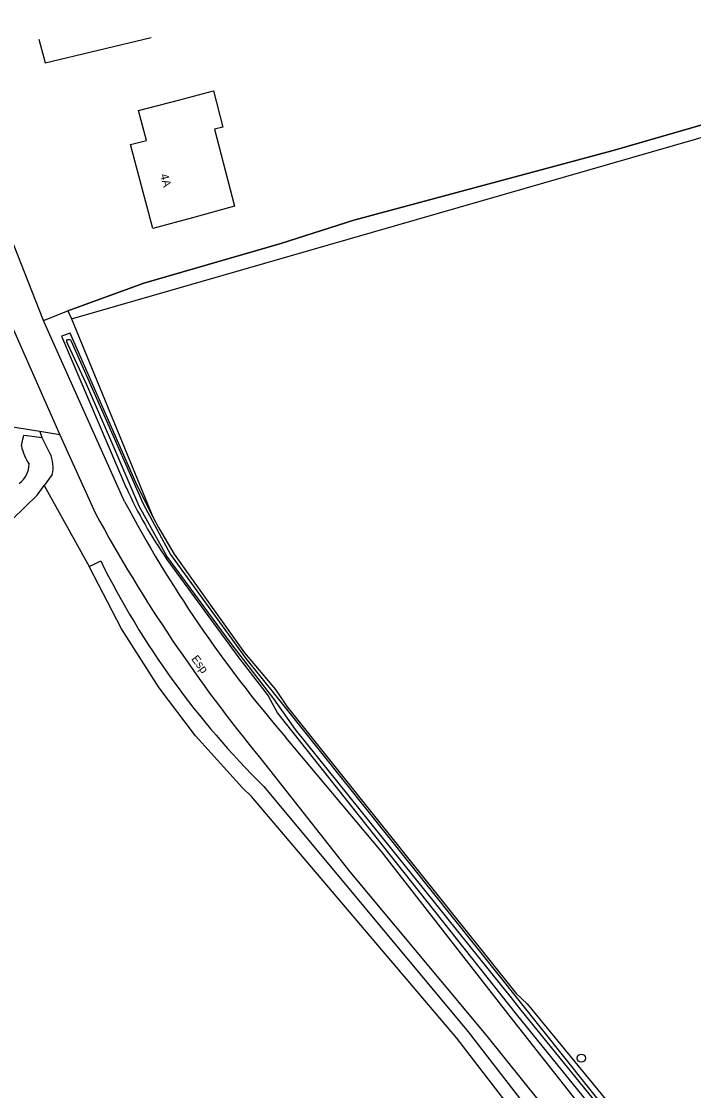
# Model space of a CAD drawing. Extents: x 161389 to 162585, y 388479 to 389761.
# Drawn here: x 162428.4 to 162509.7, y 389626.2 to 389755.6 of the extents above; entities that cross this region are included whole.
import ezdxf

# ---------------------------------------------------------------- set-up
doc = ezdxf.new("R2010")
doc.units = 0
for name, color, linetype in [('IMGEO_Boom', 7, 'Continuous'), ('IMGEO_Bouwland', 7, 'Continuous'), ('IMGEO_Erf', 7, 'Continuous'), ('IMGEO_Grasland_overig', 7, 'Continuous'), ('IMGEO_Groenvoorziening', 7, 'Continuous'), ('IMGEO_Hek', 7, 'Continuous'), ('IMGEO_Openbare_ruimte_label', 7, 'Continuous'), ('IMGEO_Pand', 7, 'Continuous'), ('IMGEO_Pand_nummerreeks', 7, 'Continuous'), ('IMGEO_Rijbaan_lokaal_gesloten', 7, 'Continuous'), ('IMGEO_Rijbaan_lokaal_open', 7, 'Continuous'), ('IMGEO_Waterloop', 7, 'Continuous')]:
    doc.layers.add(name, color=color, linetype=linetype)

msp = doc.modelspace()

# ---------------------------------------------------------------- linework, layer by layer
at = {"layer": 'IMGEO_Boom'}
msp.add_circle((162496.15, 389630.11), 0.489, dxfattribs=at)
at = {"layer": 'IMGEO_Bouwland'}
for points in [[(162434.43, 389719.57), (162444.28, 389695.63)], [(162431.13, 389699.42), (162436.57, 389689.6)], [(162444.28, 389695.63), (162444.98, 389694.35), (162446.88, 389691.1), (162455.38, 389679.17), (162459.14, 389674.72), (162460.55, 389672.64), (162488.26, 389637.95), (162489.58, 389636.69), (162500, 389624.02), (162511.01, 389610.64), (162511.88, 389610.42), (162512.77, 389610.29), (162513.67, 389610.23), (162514.57, 389610.25), (162515.47, 389610.35), (162516.35, 389610.54), (162517.22, 389610.79), (162518.05, 389611.13), (162518.07, 389611.14), (162525.26, 389616.35), (162535.58, 389622.67), (162546.42, 389628.04)]]:
    msp.add_lwpolyline(points, dxfattribs=at)
at = {"layer": 'IMGEO_Erf'}
msp.add_lwpolyline([(162430.5, 389753.41), (162431.25, 389750.55), (162444.07, 389753.64)], dxfattribs=at)
at = {"layer": 'IMGEO_Grasland_overig'}
for points in [[(162434.02, 389720.56), (162435.78, 389721.2), (162443.19, 389723.89), (162459.77, 389728.7), (162468.6, 389731.52), (162500, 389739.97), (162528.09, 389748.05), (162534.43, 389750), (162552.12, 389755.46), (162552.12, 389755.46)], [(162434.43, 389719.57), (162559.43, 389755.58)], [(162434.02, 389720.56), (162434.43, 389719.57)]]:
    msp.add_lwpolyline(points, dxfattribs=at)
at = {"layer": 'IMGEO_Groenvoorziening'}
for points in [[(162431.05, 389719.38), (162434.02, 389720.56)], [(162444.28, 389695.63), (162442.23, 389699.76), (162434.28, 389717.85), (162433.24, 389717.49), (162441.08, 389699.13)], [(162430.63, 389705.94), (162430.85, 389705.23)], [(162446, 389690.46), (162454.69, 389678.56), (162458.24, 389673.98), (162459.4, 389671.88), (162488.25, 389635.43), (162500, 389620.97)]]:
    msp.add_lwpolyline(points, dxfattribs=at)
msp.add_arc((162491.3, 389721.86), 55.12, 204.352, 214.7256, dxfattribs=at)
at = {"layer": 'IMGEO_Hek'}
msp.add_lwpolyline([(162552.12, 389755.46), (162552.12, 389755.46), (162534.43, 389750), (162528.09, 389748.05), (162500, 389739.97), (162468.6, 389731.52), (162459.77, 389728.7), (162443.19, 389723.89), (162435.78, 389721.2), (162434.02, 389720.56)], dxfattribs=at)
at = {"layer": 'IMGEO_Pand'}
msp.add_lwpolyline([(162451.63, 389747.16), (162452.77, 389742.79), (162451.76, 389742.53), (162454.18, 389733.21), (162449.11, 389731.82), (162444.28, 389730.5), (162441.6, 389740.67), (162443.51, 389741.17), (162442.55, 389744.8), (162447.39, 389746.06), (162451.63, 389747.16)], dxfattribs=at)
at = {"layer": 'IMGEO_Rijbaan_lokaal_gesloten'}
for points in [[(162431.05, 389719.38), (162426.09, 389732), (162425, 389736.75), (162419.72, 389750), (162418.44, 389753.21)], [(162426.99, 389719.26), (162433.05, 389705.55)], [(162440.87, 389697.49), (162431.13, 389719.17), (162431.05, 389719.38)], [(162433.05, 389705.55), (162437.34, 389696.04)], [(162508.18, 389609.16), (162507.6, 389609.95), (162502.33, 389616.39), (162500, 389619.35), (162487.54, 389635.16), (162471.96, 389655.14), (162460.38, 389668.93)], [(162457.37, 389666.34), (162468.15, 389652.66), (162484.59, 389632.95), (162499.72, 389614.08), (162500, 389613.71), (162504.04, 389608.44), (162504.07, 389608.41), (162504.38, 389607.97), (162504.65, 389607.5), (162504.88, 389607.01), (162505.07, 389606.5), (162505.21, 389605.98), (162505.3, 389605.44), (162505.32, 389605.29), (162505.35, 389604.9), (162505.34, 389604.36), (162505.29, 389603.82), (162505.19, 389603.29), (162505.04, 389602.77), (162504.85, 389602.26), (162504.61, 389601.78), (162504.33, 389601.31), (162504.01, 389600.88)]]:
    msp.add_lwpolyline(points, dxfattribs=at)
for centre, radius, start, end in [((162577.72, 389770.02), 154.88, 207.9239, 220.748), ((162603.51, 389786.48), 189.19, 208.5573, 219.4218)]:
    msp.add_arc(centre, radius, start, end, dxfattribs=at)
at = {"layer": 'IMGEO_Rijbaan_lokaal_open'}
for points in [[(162430.63, 389705.94), (162416.62, 389708.17), (162415.83, 389707.79)], [(162433.05, 389705.55), (162430.63, 389705.94)]]:
    msp.add_lwpolyline(points, dxfattribs=at)
at = {"layer": 'IMGEO_Waterloop'}
for points in [[(162500.61, 389621.47), (162488.87, 389635.92), (162487.69, 389637.41), (162461.54, 389669.89), (162458.93, 389673.58), (162453.77, 389680.28), (162446, 389690.88), (162442.64, 389696.93), (162439.47, 389704.26), (162436.26, 389711.68), (162433.99, 389716.5), (162433.87, 389716.79), (162433.87, 389716.98), (162433.96, 389717.1), (162434.08, 389717.1), (162434.19, 389717.1), (162434.31, 389717.05), (162434.41, 389716.89), (162437.9, 389708.98), (162443.11, 389697.18), (162446.43, 389691.07), (162455.53, 389678.48), (162459.32, 389673.75), (162499.39, 389623.53)], [(162428.38, 389704.2), (162428.56, 389705.01), (162428.62, 389705.29), (162428.66, 389705.5), (162429.02, 389705.46), (162429.08, 389705.45), (162430.85, 389705.23)], [(162430.85, 389705.23), (162431.75, 389703.46), (162431.84, 389703.29)], [(162432.1, 389700.75), (162431.13, 389699.42)], [(162325.08, 389605.29), (162385.15, 389658.37), (162397.7, 389669.06), (162402.25, 389673.34), (162405.96, 389676.81), (162416.7, 389686.29), (162425.82, 389693.87), (162430.29, 389698.26), (162431.13, 389699.42)], [(162436.57, 389689.6), (162437.27, 389689.94), (162437.99, 389690.29)], [(162480.12, 389604.24), (162496.19, 389612.91), (162481.08, 389632.53), (162456.22, 389661.77), (162455.16, 389662.82), (162449.46, 389669.13), (162445.05, 389674.92), (162440.48, 389682.07), (162436.57, 389689.6)], [(162457.73, 389662.99), (162482.44, 389633.29), (162495.86, 389616), (162501.86, 389608.05), (162500.82, 389607.06), (162500.28, 389606.55), (162496.89, 389610.48), (162485.48, 389604.32), (162481.25, 389602.12)]]:
    msp.add_lwpolyline(points, dxfattribs=at)
for centre, radius, start, end in [((162434.41, 389705.48), 6.16, 191.993, 214.4105), ((162428.42, 389701.65), 3.8, 346.2941, 25.5475), ((162426.35, 389702.07), 2.98, 306.463, 358.5648), ((162529.18, 389735.46), 101.77, 206.3483, 225.4052)]:
    msp.add_arc(centre, radius, start, end, dxfattribs=at)

# ---------------------------------------------------------------- texts
at = {"layer": 'IMGEO_Openbare_ruimte_label'}
msp.add_text('Esp', height=1, rotation=307.8097, dxfattribs=at).set_placement((162448.89, 389678.4))
at = {"layer": 'IMGEO_Pand_nummerreeks'}
msp.add_text('4A', height=1, rotation=284.7857, dxfattribs=at).set_placement((162445.17, 389737.01))

doc.saveas('drawing.dxf')
